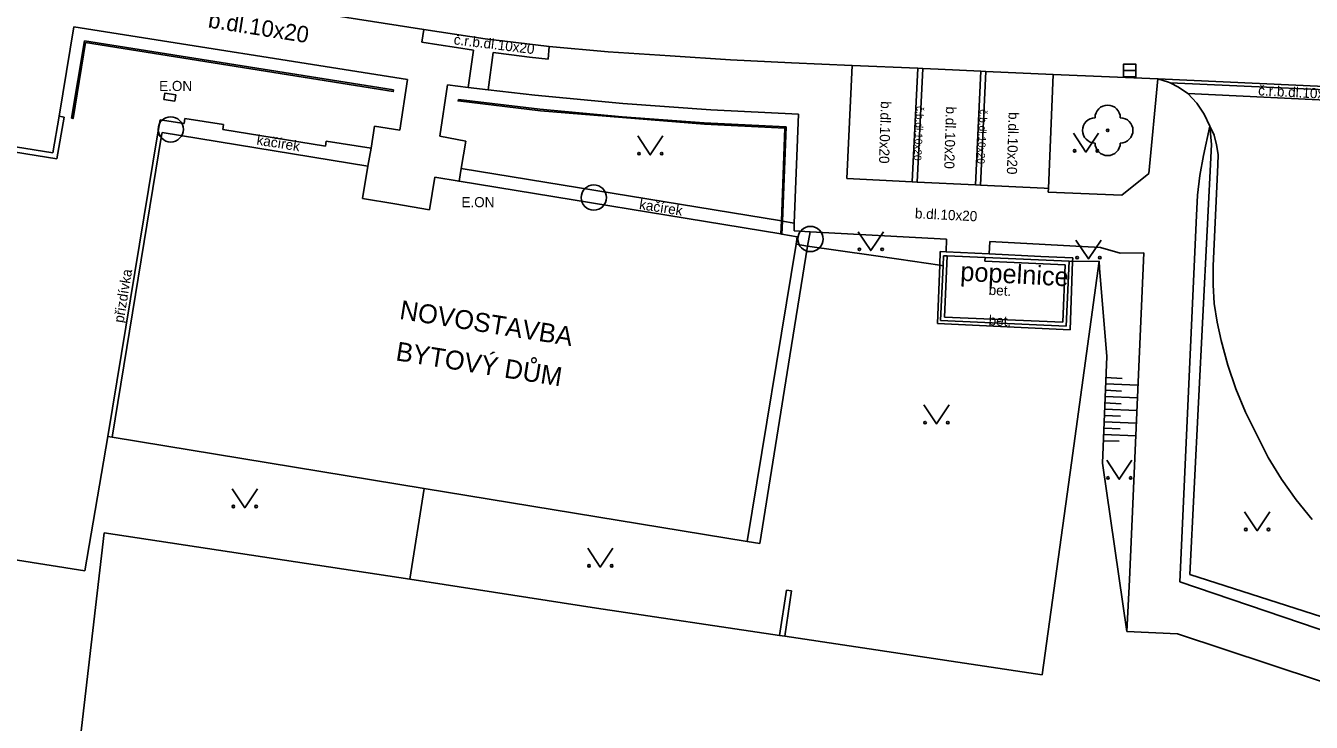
# Model space of a CAD drawing. Extents: x -598233 to -596890, y -1157848 to -1156431.
# Drawn here: x -597921 to -597870, y -1156838.8 to -1156811.2 of the extents above; entities that cross this region are included whole.
import ezdxf

# ---------------------------------------------------------------- set-up
doc = ezdxf.new("R2010")
doc.units = 0
for name, color, linetype in [('Level 10', 7, 'Continuous'), ('Level 11', 7, 'Continuous'), ('Level 14', 7, 'Continuous'), ('Level 15', 7, 'Continuous'), ('Level 22', 7, 'Continuous'), ('Level 24', 7, 'Continuous'), ('Level 27', 7, 'Continuous'), ('Level 36', 7, 'Continuous'), ('Level 40', 7, 'Continuous'), ('Level 41', 7, 'Continuous'), ('Level 42', 7, 'Continuous'), ('Level 5', 7, 'Continuous'), ('Level 6', 7, 'Continuous'), ('Level 7', 7, 'Continuous'), ('Level 8', 7, 'Continuous')]:
    doc.layers.add(name, color=color, linetype=linetype)

msp = doc.modelspace()

# ---------------------------------------------------------------- linework, layer by layer
at = {"layer": 'Level 10'}
for points in [[(-597921.03, -1156808.86), (-597905.19, -1156811.35)], [(-597905.19, -1156811.35), (-597902.76, -1156811.71), (-597900.33, -1156812.01), (-597900.22, -1156812.02), (-597897.89, -1156812.23), (-597895.44, -1156812.39)], [(-597888.23, -1156812.77), (-597890.63, -1156812.67), (-597893.04, -1156812.54), (-597895.44, -1156812.39)], [(-597888.23, -1156812.77), (-597888.44, -1156817.25)], [(-597880.46, -1156817.64), (-597880.27, -1156813.13)], [(-597880.27, -1156813.13), (-597876.12, -1156813.3)], [(-597875.7, -1156813.43), (-597876.12, -1156813.3)], [(-597875.7, -1156813.43), (-597875.63, -1156813.46), (-597875.3, -1156813.63), (-597874.94, -1156813.88)], [(-597874.94, -1156813.88), (-597874.58, -1156814.26), (-597874.29, -1156814.7), (-597874.06, -1156815.17)], [(-597874.06, -1156815.17), (-597873.9, -1156815.53), (-597873.8, -1156815.91), (-597873.74, -1156816.3), (-597873.75, -1156816.7)], [(-597873.94, -1156820.7), (-597873.75, -1156816.7)], [(-597888.44, -1156817.25), (-597885.85, -1156817.38), (-597885.65, -1156817.39), (-597883.35, -1156817.5), (-597883.15, -1156817.51), (-597880.63, -1156817.63), (-597880.46, -1156817.64)], [(-597873.62, -1156823.66), (-597873.78, -1156822.93), (-597873.89, -1156822.19), (-597873.94, -1156821.45), (-597873.94, -1156820.7)], [(-597872.21, -1156827.4), (-597872.65, -1156826.5), (-597873.03, -1156825.57), (-597873.35, -1156824.63), (-597873.62, -1156823.66)], [(-597872.21, -1156827.4), (-597871.75, -1156828.29), (-597871.23, -1156829.15), (-597870.65, -1156829.97), (-597870.01, -1156830.75)]]:
    msp.add_lwpolyline(points, dxfattribs=at)
at = {"layer": 'Level 11'}
for points in [[(-597919.63, -1156814.78), (-597919.05, -1156811.24)], [(-597919.05, -1156811.24), (-597905.84, -1156813.32)], [(-597905.19, -1156811.35), (-597905.27, -1156811.84)], [(-597903.22, -1156812.16), (-597903.9, -1156812.06), (-597904.59, -1156811.95), (-597905.27, -1156811.84)], [(-597906.39, -1156813.73), (-597906.4, -1156813.8), (-597918.58, -1156811.86), (-597919.08, -1156814.87), (-597919.14, -1156814.86)], [(-597903.22, -1156812.16), (-597903.43, -1156813.64)], [(-597902.64, -1156813.73), (-597902.44, -1156812.26)], [(-597900.27, -1156812.52), (-597901, -1156812.44), (-597901.72, -1156812.35), (-597902.44, -1156812.26)], [(-597900.22, -1156812.02), (-597900.27, -1156812.52)], [(-597884.82, -1156812.92), (-597885.43, -1156812.89), (-597885.63, -1156812.88), (-597888.23, -1156812.77)], [(-597905.84, -1156813.32), (-597906.14, -1156815.33)], [(-597885.85, -1156817.38), (-597885.63, -1156812.88)], [(-597885.65, -1156817.39), (-597885.43, -1156812.89)], [(-597880.27, -1156813.13), (-597882.93, -1156813.01), (-597883.13, -1156813), (-597884.82, -1156812.92)], [(-597883.35, -1156817.5), (-597883.13, -1156813)], [(-597883.15, -1156817.51), (-597882.93, -1156813.01)], [(-597876.48, -1156817.04), (-597876.12, -1156813.3)], [(-597876.12, -1156813.3), (-597865.49, -1156813.78)], [(-597904.25, -1156813.54), (-597904.56, -1156815.57)], [(-597893.83, -1156814.53), (-597897.31, -1156814.28), (-597900.79, -1156813.95), (-597902.64, -1156813.73), (-597903.43, -1156813.64), (-597904.25, -1156813.54)], [(-597875.63, -1156813.46), (-597866.25, -1156813.88)], [(-597874.94, -1156813.88), (-597867, -1156814.26)], [(-597903.82, -1156814.12), (-597903.83, -1156814.17), (-597900.57, -1156814.56), (-597894.07, -1156815.09), (-597890.89, -1156815.25), (-597891.03, -1156818.92)], [(-597914.68, -1156815.07), (-597914.65, -1156814.87)], [(-597913.12, -1156815.11), (-597914.65, -1156814.87)], [(-597893.83, -1156814.53), (-597890.35, -1156814.7)], [(-597890.35, -1156814.7), (-597890.52, -1156819.01), (-597890.53, -1156819.32)], [(-597915.63, -1156814.92), (-597915.74, -1156815.51)], [(-597914.68, -1156815.07), (-597915.63, -1156814.92)], [(-597913.12, -1156815.11), (-597913.15, -1156815.31)], [(-597909.08, -1156815.96), (-597913.15, -1156815.31)], [(-597907.14, -1156815.17), (-597907.28, -1156816.04), (-597907.41, -1156816.76)], [(-597907.14, -1156815.17), (-597906.14, -1156815.33)], [(-597874.32, -1156816.33), (-597874.06, -1156815.17)], [(-597874, -1156815.9), (-597874.06, -1156815.17)], [(-597915.74, -1156815.51), (-597915.57, -1156815.54)], [(-597909.05, -1156815.76), (-597909.08, -1156815.96)], [(-597907.28, -1156816.04), (-597909.05, -1156815.76)], [(-597904.56, -1156815.57), (-597903.53, -1156815.76)], [(-597903.53, -1156815.76), (-597903.71, -1156816.85), (-597903.79, -1156817.35)], [(-597874.6, -1156818.71), (-597874.55, -1156817.91), (-597874.46, -1156817.12), (-597874.32, -1156816.33)], [(-597903.71, -1156816.85), (-597891.03, -1156818.92)], [(-597877.55, -1156817.9), (-597876.48, -1156817.04)], [(-597880.47, -1156817.78), (-597880.46, -1156817.64)], [(-597877.55, -1156817.9), (-597880.47, -1156817.78)], [(-597891.03, -1156818.92), (-597891.05, -1156819.44)], [(-597891.03, -1156818.92), (-597890.99, -1156818.93)], [(-597890.99, -1156818.93), (-597890.52, -1156819.01)], [(-597874.6, -1156818.71), (-597875.26, -1156833.22)], [(-597890.53, -1156819.32), (-597889.89, -1156819.35), (-597884.49, -1156819.64)], [(-597889.99, -1156819.92), (-597889.89, -1156819.35)], [(-597890.7, -1156824.26), (-597889.99, -1156819.92)], [(-597884.51, -1156820.15), (-597884.49, -1156819.64)], [(-597882.8, -1156820.23), (-597882.78, -1156819.74)], [(-597882.78, -1156819.74), (-597878.4, -1156819.98)], [(-597878.4, -1156819.98), (-597877.61, -1156820.2)], [(-597884.74, -1156820.14), (-597884.76, -1156820.68)], [(-597884.74, -1156820.14), (-597884.51, -1156820.15)], [(-597884.51, -1156820.15), (-597882.8, -1156820.23)], [(-597882.8, -1156820.23), (-597880.76, -1156820.33), (-597879.49, -1156820.39)], [(-597879.49, -1156820.39), (-597879.5, -1156820.53)], [(-597877.61, -1156820.2), (-597876.68, -1156820.19)], [(-597877.25, -1156833.14), (-597876.68, -1156820.19)], [(-597884.76, -1156820.68), (-597884.85, -1156822.99)], [(-597879.5, -1156820.53), (-597879.6, -1156823.24)], [(-597884.85, -1156822.99), (-597879.6, -1156823.24)], [(-597890.7, -1156824.26), (-597891.89, -1156831.69), (-597892.38, -1156831.62)], [(-597917.7, -1156827.46), (-597917.53, -1156827.49)], [(-597877.35, -1156835.18), (-597877.25, -1156833.14)], [(-597875.26, -1156833.22), (-597865.7, -1156836.46)], [(-597890.83, -1156833.54), (-597890.63, -1156833.57)], [(-597875.34, -1156835.27), (-597877.35, -1156835.18)], [(-597866.05, -1156838.35), (-597875.34, -1156835.27)]]:
    msp.add_lwpolyline(points, dxfattribs=at)
at = {"layer": 'Level 14'}
for points in [[(-597878.45, -1156820.52), (-597878.43, -1156820.79)], [(-597878.43, -1156820.79), (-597878.14, -1156824.29)], [(-597878.14, -1156824.29), (-597878.32, -1156828.51)], [(-597878.32, -1156828.51), (-597877.35, -1156835.18)]]:
    msp.add_lwpolyline(points, dxfattribs=at)
at = {"layer": 'Level 15'}
for points in [[(-597876.91, -1156825.43), (-597878.19, -1156825.38)], [(-597877.54, -1156825.16), (-597878.18, -1156825.13)], [(-597876.93, -1156825.93), (-597878.21, -1156825.88)], [(-597877.56, -1156825.66), (-597878.2, -1156825.63)], [(-597876.95, -1156826.43), (-597878.23, -1156826.38)], [(-597877.58, -1156826.16), (-597878.22, -1156826.13)], [(-597876.98, -1156826.93), (-597878.25, -1156826.88)], [(-597877.6, -1156826.66), (-597878.24, -1156826.63)], [(-597877.65, -1156827.65), (-597878.28, -1156827.63)], [(-597877, -1156827.43), (-597878.27, -1156827.38)], [(-597877.62, -1156827.16), (-597878.26, -1156827.13)]]:
    msp.add_lwpolyline(points, dxfattribs=at)
at = {"layer": 'Level 22'}
msp.add_circle((-597878.11, -1156815.34), 0.05, dxfattribs=at)
for centre, start, end in [((-597878.11, -1156814.84), 0, 180), ((-597878.61, -1156815.34), 90, 270), ((-597877.61, -1156815.34), 270, 90), ((-597878.11, -1156815.84), 180, 0)]:
    msp.add_arc(centre, 0.5, start, end, dxfattribs=at)
at = {"layer": 'Level 24'}
msp.add_lwpolyline([(-597915.01, -1156813.93), (-597915.05, -1156814.18), (-597915.48, -1156814.11), (-597915.44, -1156813.86), (-597915.01, -1156813.93)], dxfattribs=at)
at = {"layer": 'Level 27'}
msp.add_line((-597877.49, -1156812.97), (-597876.99, -1156812.97), dxfattribs=at)
msp.add_lwpolyline([(-597877.49, -1156813.22), (-597876.99, -1156813.22), (-597876.99, -1156812.72), (-597877.49, -1156812.72)], close=True, dxfattribs=at)
for centre in [(-597915.21, -1156815.3), (-597898.46, -1156818), (-597889.88, -1156819.64)]:
    msp.add_circle(centre, 0.5, dxfattribs=at)
at = {"layer": 'Level 36'}
for points in [[(-597896.72, -1156815.56), (-597896.22, -1156816.31), (-597895.72, -1156815.56)], [(-597879.47, -1156815.45), (-597878.97, -1156816.2), (-597878.47, -1156815.45)], [(-597887.99, -1156819.35), (-597887.49, -1156820.1), (-597886.99, -1156819.35)], [(-597879.37, -1156819.68), (-597878.87, -1156820.43), (-597878.37, -1156819.68)], [(-597885.39, -1156826.21), (-597884.89, -1156826.96), (-597884.39, -1156826.21)], [(-597878.15, -1156828.4), (-597877.65, -1156829.15), (-597877.15, -1156828.4)], [(-597912.78, -1156829.53), (-597912.28, -1156830.28), (-597911.78, -1156829.53)], [(-597872.69, -1156830.44), (-597872.19, -1156831.19), (-597871.69, -1156830.44)], [(-597898.7, -1156831.88), (-597898.2, -1156832.63), (-597897.7, -1156831.88)]]:
    msp.add_lwpolyline(points, dxfattribs=at)
for centre in [(-597896.6702, -1156816.2598), (-597895.7708, -1156816.2598), (-597879.4202, -1156816.1498), (-597878.5208, -1156816.1498), (-597887.9402, -1156820.0498), (-597887.0408, -1156820.0498), (-597879.3202, -1156820.3798), (-597878.4208, -1156820.3798), (-597885.3402, -1156826.9098), (-597884.4408, -1156826.9098), (-597878.1002, -1156829.0998), (-597877.2008, -1156829.0998), (-597912.7302, -1156830.2298), (-597911.8308, -1156830.2298), (-597872.6402, -1156831.1398), (-597871.7408, -1156831.1398), (-597898.6502, -1156832.5798), (-597897.7508, -1156832.5798)]:
    msp.add_circle(centre, 0.05, dxfattribs=at)
at = {"layer": 'Level 5'}
for points in [[(-597917.53, -1156827.49), (-597915.57, -1156815.54), (-597915.55, -1156815.42)], [(-597915.55, -1156815.42), (-597907.41, -1156816.76)], [(-597907.62, -1156818.04), (-597907.41, -1156816.76)], [(-597904.96, -1156818.48), (-597904.75, -1156817.19)], [(-597904.75, -1156817.19), (-597903.79, -1156817.35), (-597891.05, -1156819.44), (-597891.01, -1156819.45), (-597890.4, -1156819.55)], [(-597907.62, -1156818.04), (-597906.34, -1156818.25)], [(-597906.34, -1156818.25), (-597904.96, -1156818.48)], [(-597892.38, -1156831.62), (-597890.45, -1156819.85), (-597890.4, -1156819.55)], [(-597884.46, -1156820.31), (-597882.96, -1156820.37)], [(-597917.53, -1156827.49), (-597905.18, -1156829.52), (-597892.38, -1156831.62)]]:
    msp.add_lwpolyline(points, dxfattribs=at)
at = {"layer": 'Level 6'}
for points in [[(-597906.34, -1156818.25), (-597904.96, -1156818.48)], [(-597884.46, -1156820.31), (-597882.96, -1156820.37)]]:
    msp.add_lwpolyline(points, dxfattribs=at)
at = {"layer": 'Level 7'}
for points in [[(-597918.63, -1156811.8), (-597919.14, -1156814.86)], [(-597906.39, -1156813.73), (-597918.63, -1156811.8)], [(-597919.72, -1156816.46), (-597934.04, -1156814.16)], [(-597919.88, -1156816.23), (-597934.01, -1156813.96)], [(-597890.84, -1156815.2), (-597894.09, -1156815.04), (-597897.34, -1156814.8), (-597900.59, -1156814.5), (-597903.82, -1156814.12)], [(-597919.63, -1156814.78), (-597919.88, -1156816.23)], [(-597919.43, -1156814.81), (-597919.72, -1156816.46)], [(-597919.63, -1156814.78), (-597919.43, -1156814.81)], [(-597890.99, -1156818.93), (-597890.84, -1156815.2)], [(-597915.74, -1156815.51), (-597917.7, -1156827.46)], [(-597874, -1156815.9), (-597874.86, -1156832.92)], [(-597891.01, -1156819.45), (-597890.99, -1156818.93)], [(-597889.99, -1156819.92), (-597890.45, -1156819.85)], [(-597887.48, -1156820.28), (-597889.99, -1156819.92)], [(-597884.76, -1156820.68), (-597886.38, -1156820.44)], [(-597884.61, -1156820.3), (-597884.63, -1156820.7), (-597884.73, -1156822.87)], [(-597884.46, -1156820.31), (-597884.61, -1156820.3)], [(-597884.46, -1156820.31), (-597884.57, -1156822.73), (-597879.89, -1156822.93)], [(-597882.97, -1156820.52), (-597882.96, -1156820.37)], [(-597879.63, -1156820.52), (-597882.96, -1156820.37)], [(-597884.63, -1156820.7), (-597884.76, -1156820.68)], [(-597879.79, -1156820.66), (-597882.97, -1156820.52)], [(-597880.7, -1156836.9), (-597879.54, -1156828.5), (-597878.45, -1156820.52)], [(-597879.89, -1156822.93), (-597879.79, -1156820.66)], [(-597879.75, -1156823.09), (-597879.63, -1156820.52)], [(-597879.5, -1156820.53), (-597879.63, -1156820.52)], [(-597878.45, -1156820.52), (-597879.5, -1156820.53)], [(-597884.73, -1156822.87), (-597879.75, -1156823.09)], [(-597917.7, -1156827.46), (-597918.61, -1156832.78)], [(-597905.18, -1156829.52), (-597905.74, -1156833.11)], [(-597919.09, -1156841.97), (-597917.84, -1156831.28)], [(-597917.84, -1156831.28), (-597905.74, -1156833.11)], [(-597918.61, -1156832.78), (-597921.53, -1156832.31), (-597922.06, -1156832.22)], [(-597905.74, -1156833.11), (-597898.35, -1156834.26)], [(-597874.86, -1156832.92), (-597861.97, -1156837.05)], [(-597891.1, -1156835.34), (-597890.83, -1156833.54)], [(-597890.63, -1156833.57), (-597890.9, -1156835.37)], [(-597898.35, -1156834.26), (-597891.1, -1156835.34)], [(-597891.1, -1156835.34), (-597890.9, -1156835.37)], [(-597890.9, -1156835.37), (-597880.7, -1156836.9)]]:
    msp.add_lwpolyline(points, dxfattribs=at)
at = {"layer": 'Level 8'}
msp.add_lwpolyline([(-597887.48, -1156820.28), (-597886.38, -1156820.44)], dxfattribs=at)

# ---------------------------------------------------------------- texts
at = {"layer": 'Level 40'}
for s, height, rotation, p in [('b.dl.10x20', 0.65, 351.03658, (-597913.76, -1156811.26)), ('č.r.b.dl.10x20', 0.4, 353, (-597904.02, -1156811.93)), ('č.r.b.dl.10x20', 0.4, 357, (-597872.16, -1156813.95)), ('b.dl.10x20', 0.4, 268.2735, (-597887.09, -1156814.18)), ('č.b.dl.10x20', 0.3, 267, (-597885.68, -1156814.37)), ('b.dl.10x20', 0.4, 268.2735, (-597884.51, -1156814.39)), ('č.b.dl.10x20', 0.3, 267, (-597883.17, -1156814.5)), ('b.dl.10x20', 0.4, 268.2735, (-597882.03, -1156814.61)), ('kačírek', 0.4, 350.9954, (-597911.83, -1156815.9)), ('kačírek', 0.4, 350.9954, (-597896.68, -1156818.45)), ('b.dl.10x20', 0.4, 357.20206, (-597885.75, -1156818.82)), ('bet.', 0.4, 357, (-597882.83, -1156821.85)), ('bet.', 0.4, 357, (-597882.83, -1156823.05))]:
    msp.add_text(s, height=height, rotation=rotation, dxfattribs=at).set_placement(p)
at = {"layer": 'Level 41'}
for s, p in [('NOVOSTAVBA', (-597906.18, -1156822.8)), ('BYTOVÝ DŮM', (-597906.33, -1156824.44))]:
    msp.add_text(s, height=0.75, rotation=351, dxfattribs=at).set_placement(p)
at = {"layer": 'Level 42'}
for p in [(-597915.67, -1156813.78), (-597903.7, -1156818.38)]:
    msp.add_text('E.ON', height=0.4, dxfattribs=at).set_placement(p)
for s, height, rotation, p in [('přizdívka', 0.4, 80.74188, (-597917.08, -1156822.98)), ('popelnice', 0.75, 357, (-597883.96, -1156821.29))]:
    msp.add_text(s, height=height, rotation=rotation, dxfattribs=at).set_placement(p)

doc.saveas('drawing.dxf')
